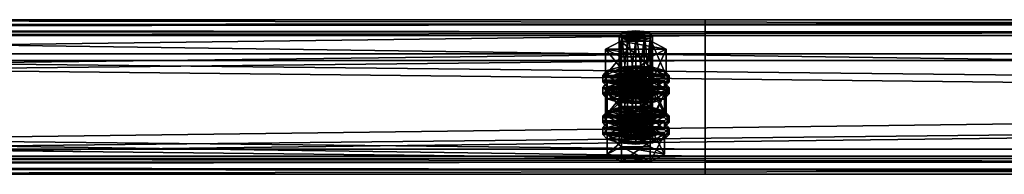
# Model space of a CAD drawing. Header units: millimetres. Extents: x 60485 to 71303, y 100 to 16900.
# Tile 606 of 656: x 65852 to 66208, y 12455 to 12511. Entities that reach past the tile are written whole.
import ezdxf

# ---------------------------------------------------------------- set-up
doc = ezdxf.new("R2010")
doc.units = ezdxf.units.MM
doc.layers.add('13', color=7, linetype='Continuous')
doc.layers.add('9', color=7, linetype='Continuous')

msp = doc.modelspace()

# ---------------------------------------------------------------- meshes
at = {"layer": '13', "color": 7}
mesh = msp.add_polyface(dxfattribs=at)
corners = [(66075, 12503.01, 4433.37), (66072, 12503.24, 4434.14), (66072, 12482.21, 4440.57), (66069.8, 12503.89, 4436.24), (66069.8, 12482.85, 4442.67), (66069, 12504.76, 4439.11), (66069, 12483.73, 4445.54), (66069.8, 12505.64, 4441.97), (66069.8, 12484.6, 4448.41), (66072, 12506.28, 4444.07), (66072, 12485.25, 4450.51), (66075, 12506.52, 4444.84), (66075, 12485.48, 4451.28), (66078, 12503.24, 4434.14), (66080.2, 12503.89, 4436.24), (66081, 12504.76, 4439.11), (66080.2, 12505.64, 4441.97), (66078, 12506.28, 4444.07), (66080.48, 12497.2, 4431.48), (66069.52, 12497.2, 4431.48), (66069.52, 12487.64, 4434.41), (66064.03, 12499.98, 4440.57), (66064.03, 12490.42, 4443.49), (66069.52, 12502.76, 4449.65), (66069.52, 12493.2, 4452.58), (66080.48, 12493.2, 4452.58), (66085.97, 12499.98, 4440.57), (66080.48, 12487.64, 4434.41), (66064.61, 12487.87, 4450.55), (66085.39, 12487.87, 4450.55), (66069, 12489.16, 4454.75), (66081, 12489.16, 4454.75), (66075, 12489.63, 4456.29), (66064.61, 12488.66, 4437.76), (66063, 12490.42, 4443.49), (66063, 12488.03, 4444.22), (66064.61, 12492.17, 4449.23), (66064.61, 12489.78, 4449.96), (66069, 12493.46, 4453.43), (66069, 12491.07, 4454.16), (66075, 12493.93, 4454.97), (66075, 12491.54, 4455.7), (66085.39, 12488.66, 4437.76), (66087, 12490.42, 4443.49), (66085.39, 12492.17, 4449.23), (66081, 12493.46, 4453.43), (66087, 12488.03, 4444.22), (66072, 12488.62, 4386.32), (66078, 12488.62, 4386.32), (66069.8, 12489.26, 4388.42), (66080.2, 12489.26, 4388.42), (66069, 12490.14, 4391.29), (66081, 12490.14, 4391.29), (66069.8, 12491.02, 4394.16), (66080.2, 12491.02, 4394.16), (66072, 12491.66, 4396.26)]
mesh.append_faces([[corners[k] for k in face] for face in [(5, 8, 6, 6), (7, 10, 8, 8), (9, 12, 10, 10), (13, 1, 0, 0), (9, 17, 11, 11), (19, 22, 20, 20), (21, 24, 22, 22), (23, 25, 24, 24), (18, 21, 19, 19), (30, 31, 32, 32), (34, 37, 35, 35), (36, 39, 37, 37), (38, 41, 39, 39), (38, 45, 40, 40)]], dxfattribs={"vtx0": -1, "color": 7})
mesh.append_faces([[corners[k] for k in face] for face in [(1, 13, 3, 3), (3, 14, 5, 5), (5, 15, 7, 7), (7, 16, 9, 9), (21, 26, 23, 23), (24, 27, 22, 22), (28, 29, 30, 30), (33, 42, 34, 34), (34, 43, 36, 36), (36, 44, 38, 38), (39, 46, 37, 37), (37, 46, 35, 35), (47, 48, 49, 49), (49, 50, 51, 51), (51, 52, 53, 53), (53, 54, 55, 55)]], dxfattribs={"vtx0": -1, "vtx1": -1, "color": 7})
mesh.append_faces([[corners[k] for k in face] for face in [(0, 1, 2, 2), (1, 3, 4, 4), (3, 5, 6, 6), (5, 7, 8, 8), (7, 9, 10, 10), (9, 11, 12, 12), (18, 19, 20, 20), (19, 21, 22, 22), (21, 23, 24, 24), (33, 34, 35, 35), (34, 36, 37, 37), (36, 38, 39, 39), (38, 40, 41, 41)]], dxfattribs={"vtx2": -1, "vtx3": -1, "color": 7})
mesh = msp.add_polyface(dxfattribs=at)
corners = [(66081, 12504.76, 4439.11), (66080.2, 12503.89, 4436.24), (66080.2, 12482.85, 4442.67), (66081, 12483.73, 4445.54), (66078, 12503.24, 4434.14), (66078, 12482.21, 4440.57), (66075, 12503.01, 4433.37), (66075, 12481.97, 4439.8), (66075, 12506.52, 4444.84), (66078, 12506.28, 4444.07), (66078, 12485.25, 4450.51), (66075, 12485.48, 4451.28), (66080.2, 12505.64, 4441.97), (66080.2, 12484.6, 4448.41), (66069.8, 12503.89, 4436.24), (66069, 12504.76, 4439.11), (66069.8, 12505.64, 4441.97), (66072, 12506.28, 4444.07), (66085.97, 12499.98, 4440.57), (66080.48, 12497.2, 4431.48), (66080.48, 12487.64, 4434.41), (66085.97, 12490.42, 4443.49), (66069.52, 12487.64, 4434.41), (66069.52, 12502.76, 4449.65), (66080.48, 12502.76, 4449.65), (66080.48, 12493.2, 4452.58), (66064.03, 12499.98, 4440.57), (66069.52, 12493.2, 4452.58), (66069, 12489.16, 4454.75), (66085.39, 12487.87, 4450.55), (66081, 12489.16, 4454.75), (66075, 12493.93, 4454.97), (66081, 12493.46, 4453.43), (66081, 12491.07, 4454.16), (66075, 12491.54, 4455.7), (66085.39, 12492.17, 4449.23), (66085.39, 12489.78, 4449.96), (66087, 12490.42, 4443.49), (66087, 12488.03, 4444.22), (66063, 12490.42, 4443.49), (66085.39, 12488.66, 4437.76), (66064.61, 12492.17, 4449.23), (66069, 12493.46, 4453.43), (66069, 12491.07, 4454.16), (66078, 12488.62, 4386.32), (66072, 12488.62, 4386.32), (66075, 12488.38, 4385.56), (66069.8, 12489.26, 4388.42), (66080.2, 12489.26, 4388.42), (66069, 12490.14, 4391.29), (66081, 12490.14, 4391.29), (66069.8, 12491.02, 4394.16), (66080.2, 12491.02, 4394.16), (66072, 12491.66, 4396.26), (66078, 12491.66, 4396.26), (66075, 12491.89, 4397.03)]
mesh.append_faces([[corners[k] for k in face] for face in [(0, 2, 3, 3), (8, 10, 11, 11), (9, 13, 10, 10), (12, 3, 13, 13), (18, 20, 21, 21), (19, 22, 20, 20), (24, 21, 25, 25), (23, 18, 24, 24), (21, 27, 25, 25), (31, 33, 34, 34), (32, 36, 33, 33), (35, 38, 36, 36), (33, 43, 34, 34), (44, 45, 46, 46), (53, 54, 55, 55)]], dxfattribs={"vtx0": -1, "color": 7})
mesh.append_faces([[corners[k] for k in face] for face in [(14, 4, 1, 1), (15, 1, 0, 0), (16, 0, 12, 12), (17, 12, 9, 9), (26, 19, 18, 18), (27, 21, 20, 20), (28, 29, 30, 30), (39, 40, 37, 37), (41, 37, 35, 35), (42, 35, 32, 32), (43, 33, 36, 36), (43, 36, 38, 38), (47, 44, 48, 48), (49, 48, 50, 50), (51, 50, 52, 52), (53, 52, 54, 54)]], dxfattribs={"vtx0": -1, "vtx2": -1, "vtx3": -1, "color": 7})
mesh.append_faces([[corners[k] for k in face] for face in [(0, 1, 2, 2), (1, 4, 5, 5), (4, 6, 7, 7), (8, 9, 10, 10), (9, 12, 13, 13), (12, 0, 3, 3), (18, 19, 20, 20), (23, 24, 25, 25), (24, 18, 21, 21), (31, 32, 33, 33), (32, 35, 36, 36), (35, 37, 38, 38)]], dxfattribs={"vtx2": -1, "vtx3": -1, "color": 7})
mesh = msp.add_polyface(dxfattribs=at)
corners = [(66075, 12503.01, 4433.37), (66072, 12482.21, 4440.57), (66075, 12481.97, 4439.8), (66072, 12503.24, 4434.14), (66069.8, 12482.85, 4442.67), (66069.8, 12503.89, 4436.24), (66069, 12483.73, 4445.54), (66075, 12485.48, 4451.28), (66080.2, 12484.6, 4448.41), (66072, 12485.25, 4450.51), (66069.8, 12484.6, 4448.41), (66081, 12483.73, 4445.54), (66080.2, 12482.85, 4442.67), (66078, 12482.21, 4440.57), (66064.61, 12483.73, 4445.54), (66069.8, 12486.36, 4454.15), (66069.8, 12479.19, 4456.34), (66080.2, 12481.09, 4436.93), (66069.8, 12481.09, 4436.93), (66085.39, 12483.73, 4445.54), (66064.03, 12490.42, 4443.49), (66080.48, 12487.64, 4434.41), (66069.52, 12487.64, 4434.41), (66075, 12482.61, 4433.33), (66069, 12483.08, 4434.87), (66069, 12480.69, 4435.6), (66064.61, 12484.36, 4439.07), (66064.61, 12481.97, 4439.8), (66063, 12486.12, 4444.81), (66063, 12483.73, 4445.54), (66064.61, 12487.87, 4450.55), (66064.61, 12485.48, 4451.28), (66069, 12489.16, 4454.75), (66069, 12486.77, 4455.48), (66075, 12489.63, 4456.29), (66075, 12487.24, 4457.02), (66081, 12483.08, 4434.87), (66085.39, 12484.36, 4439.07), (66087, 12486.12, 4444.81), (66085.39, 12485.48, 4451.28), (66087, 12483.73, 4445.54), (66085.39, 12481.97, 4439.8), (66075, 12486.91, 4432.02), (66069, 12487.38, 4433.56), (66069, 12484.99, 4434.29), (66075, 12484.52, 4432.75), (66064.61, 12488.66, 4437.76), (66064.61, 12486.27, 4438.49), (66063, 12488.03, 4444.22), (66085.39, 12486.27, 4438.49), (66081, 12484.99, 4434.29), (66072, 12491.66, 4396.26), (66075, 12491.89, 4397.03), (66075, 12470.86, 4403.47), (66064.03, 12485.36, 4392.76), (66069.52, 12488.14, 4401.84), (66069.52, 12478.57, 4404.76), (66080.48, 12482.58, 4383.67), (66069.52, 12482.58, 4383.67)]
mesh.append_faces([[corners[k] for k in face] for face in [(0, 1, 2, 2), (3, 4, 1, 1), (5, 6, 4, 4), (1, 13, 2, 2), (17, 14, 18, 18), (20, 21, 22, 22), (24, 27, 25, 25), (26, 29, 27, 27), (28, 31, 29, 29), (30, 33, 31, 31), (32, 35, 33, 33), (36, 24, 23, 23), (42, 44, 45, 45), (43, 47, 44, 44), (46, 48, 47, 47), (42, 46, 43, 43), (57, 54, 58, 58)]], dxfattribs={"vtx0": -1, "color": 7})
mesh.append_faces([[corners[k] for k in face] for face in [(7, 8, 9, 9), (9, 8, 10, 10), (10, 11, 6, 6), (6, 12, 4, 4), (4, 13, 1, 1), (14, 19, 15, 15), (24, 36, 26, 26), (26, 37, 28, 28), (28, 38, 30, 30), (33, 39, 31, 31), (31, 40, 29, 29), (29, 41, 27, 27), (48, 49, 47, 47), (47, 50, 44, 44), (54, 57, 55, 55)]], dxfattribs={"vtx0": -1, "vtx1": -1, "color": 7})
mesh.append_faces([[corners[k] for k in face] for face in [(14, 15, 16, 16), (23, 24, 25, 25), (24, 26, 27, 27), (26, 28, 29, 29), (28, 30, 31, 31), (30, 32, 33, 33), (32, 34, 35, 35), (42, 43, 44, 44), (43, 46, 47, 47), (51, 52, 53, 53), (54, 55, 56, 56)]], dxfattribs={"vtx2": -1, "vtx3": -1, "color": 7})
mesh = msp.add_polyface(dxfattribs=at)
corners = [(66080.2, 12503.89, 4436.24), (66078, 12482.21, 4440.57), (66080.2, 12482.85, 4442.67), (66078, 12503.24, 4434.14), (66075, 12481.97, 4439.8), (66080.2, 12484.6, 4448.41), (66075, 12485.48, 4451.28), (66078, 12485.25, 4450.51), (66069.8, 12484.6, 4448.41), (66081, 12483.73, 4445.54), (66069, 12483.73, 4445.54), (66069.8, 12482.85, 4442.67), (66069.8, 12486.36, 4454.15), (66080.2, 12486.36, 4454.15), (66080.2, 12479.19, 4456.34), (66064.61, 12483.73, 4445.54), (66080.2, 12481.09, 4436.93), (66085.39, 12483.73, 4445.54), (66087, 12486.12, 4444.81), (66085.39, 12484.36, 4439.07), (66085.39, 12481.97, 4439.8), (66087, 12483.73, 4445.54), (66081, 12483.08, 4434.87), (66081, 12480.69, 4435.6), (66075, 12482.61, 4433.33), (66075, 12480.22, 4434.07), (66075, 12489.63, 4456.29), (66081, 12489.16, 4454.75), (66081, 12486.77, 4455.48), (66075, 12487.24, 4457.02), (66085.39, 12487.87, 4450.55), (66085.39, 12485.48, 4451.28), (66064.61, 12484.36, 4439.07), (66063, 12486.12, 4444.81), (66064.61, 12487.87, 4450.55), (66069, 12486.77, 4455.48), (66064.61, 12485.48, 4451.28), (66063, 12483.73, 4445.54), (66064.61, 12481.97, 4439.8), (66087, 12490.42, 4443.49), (66085.39, 12488.66, 4437.76), (66085.39, 12486.27, 4438.49), (66087, 12488.03, 4444.22), (66081, 12487.38, 4433.56), (66081, 12484.99, 4434.29), (66075, 12486.91, 4432.02), (66075, 12484.52, 4432.75), (66064.61, 12488.66, 4437.76), (66063, 12488.03, 4444.22), (66064.61, 12486.27, 4438.49), (66069, 12484.99, 4434.29), (66069.52, 12488.14, 4401.84), (66080.48, 12488.14, 4401.84), (66080.48, 12478.57, 4404.76), (66085.97, 12485.36, 4392.76), (66085.97, 12475.79, 4395.68), (66080.48, 12482.58, 4383.67)]
mesh.append_faces([[corners[k] for k in face] for face in [(0, 1, 2, 2), (3, 4, 1, 1), (5, 6, 7, 7), (12, 17, 13, 13), (18, 20, 21, 21), (19, 23, 20, 20), (26, 28, 29, 29), (27, 31, 28, 28), (30, 21, 31, 31), (28, 35, 29, 29), (39, 41, 42, 42), (40, 44, 41, 41), (43, 46, 44, 44), (50, 44, 46, 46), (51, 54, 52, 52)]], dxfattribs={"vtx0": -1, "color": 7})
mesh.append_faces([[corners[k] for k in face] for face in [(8, 5, 9, 9), (10, 9, 2, 2), (11, 2, 1, 1), (15, 16, 17, 17), (32, 22, 19, 19), (33, 19, 18, 18), (34, 18, 30, 30), (35, 28, 31, 31), (36, 31, 21, 21), (37, 21, 20, 20), (38, 20, 23, 23), (47, 45, 43, 43), (47, 43, 40, 40), (48, 42, 41, 41), (49, 41, 44, 44), (51, 56, 54, 54)]], dxfattribs={"vtx0": -1, "vtx2": -1, "vtx3": -1, "color": 7})
mesh.append_faces([[corners[k] for k in face] for face in [(12, 13, 14, 14), (18, 19, 20, 20), (19, 22, 23, 23), (22, 24, 25, 25), (26, 27, 28, 28), (27, 30, 31, 31), (30, 18, 21, 21), (39, 40, 41, 41), (40, 43, 44, 44), (43, 45, 46, 46), (51, 52, 53, 53), (52, 54, 55, 55)]], dxfattribs={"vtx2": -1, "vtx3": -1, "color": 7})
mesh = msp.add_polyface(dxfattribs=at)
corners = [(66085.39, 12483.73, 4445.54), (66080.2, 12481.09, 4436.93), (66080.2, 12473.92, 4439.13), (66085.39, 12476.55, 4447.73), (66069.8, 12473.92, 4439.13), (66080.2, 12486.36, 4454.15), (66080.2, 12479.19, 4456.34), (66069.8, 12479.19, 4456.34), (66081, 12483.08, 4434.87), (66075, 12480.22, 4434.07), (66081, 12480.69, 4435.6), (66081, 12490.14, 4391.29), (66080.2, 12489.26, 4388.42), (66080.2, 12468.22, 4394.86), (66081, 12469.1, 4397.73), (66078, 12488.62, 4386.32), (66078, 12467.58, 4392.76), (66075, 12488.38, 4385.56), (66075, 12467.35, 4391.99), (66075, 12491.89, 4397.03), (66078, 12491.66, 4396.26), (66078, 12470.62, 4402.7), (66075, 12470.86, 4403.47), (66080.2, 12491.02, 4394.16), (66080.2, 12469.98, 4400.6), (66085.97, 12485.36, 4392.76), (66080.48, 12482.58, 4383.67), (66080.48, 12473.02, 4386.6), (66085.97, 12475.79, 4395.68), (66069.52, 12473.02, 4386.6), (66080.48, 12488.14, 4401.84), (66080.48, 12478.57, 4404.76), (66069.52, 12478.57, 4404.76), (66075, 12475, 4408.47), (66081, 12474.53, 4406.93), (66081, 12472.14, 4407.67), (66069, 12474.53, 4406.93), (66085.39, 12473.25, 4402.73), (66087, 12475.79, 4395.68), (66085.39, 12474.04, 4389.94), (66085.39, 12471.65, 4390.67), (66087, 12473.4, 4396.41), (66075, 12479.3, 4407.16), (66081, 12478.83, 4405.62), (66081, 12476.44, 4406.35), (66075, 12476.91, 4407.89), (66085.39, 12477.55, 4401.42), (66085.39, 12475.16, 4402.15), (66064.61, 12474.04, 4389.94), (66081, 12472.75, 4385.74), (66063, 12475.79, 4395.68), (66064.61, 12477.55, 4401.42), (66069, 12478.83, 4405.62), (66069, 12476.44, 4406.35), (66064.61, 12475.16, 4402.15)]
mesh.append_faces([[corners[k] for k in face] for face in [(0, 2, 3, 3), (1, 4, 2, 2), (5, 3, 6, 6), (3, 7, 6, 6), (8, 9, 10, 10), (11, 13, 14, 14), (12, 16, 13, 13), (19, 21, 22, 22), (20, 24, 21, 21), (23, 14, 24, 24), (25, 27, 28, 28), (26, 29, 27, 27), (30, 28, 31, 31), (28, 32, 31, 31), (38, 40, 41, 41), (42, 44, 45, 45), (43, 47, 44, 44), (46, 41, 47, 47), (52, 43, 42, 42), (44, 53, 45, 45)]], dxfattribs={"vtx0": -1, "color": 7})
mesh.append_faces([[corners[k] for k in face] for face in [(7, 3, 2, 2), (32, 28, 27, 27), (36, 37, 34, 34), (48, 49, 39, 39), (50, 39, 38, 38), (51, 38, 46, 46), (52, 46, 43, 43), (53, 44, 47, 47), (54, 47, 41, 41)]], dxfattribs={"vtx0": -1, "vtx2": -1, "vtx3": -1, "color": 7})
mesh.append_faces([[corners[k] for k in face] for face in [(0, 1, 2, 2), (5, 0, 3, 3), (11, 12, 13, 13), (12, 15, 16, 16), (15, 17, 18, 18), (19, 20, 21, 21), (20, 23, 24, 24), (23, 11, 14, 14), (25, 26, 27, 27), (33, 34, 35, 35), (38, 39, 40, 40), (42, 43, 44, 44), (43, 46, 47, 47), (46, 38, 41, 41)]], dxfattribs={"vtx2": -1, "vtx3": -1, "color": 7})
mesh = msp.add_polyface(dxfattribs=at)
corners = [(66080.2, 12481.09, 4436.93), (66069.8, 12481.09, 4436.93), (66069.8, 12473.92, 4439.13), (66064.61, 12483.73, 4445.54), (66064.61, 12476.55, 4447.73), (66069.8, 12479.19, 4456.34), (66069.8, 12486.36, 4454.15), (66080.2, 12479.19, 4456.34), (66080.2, 12473.92, 4439.13), (66075, 12482.61, 4433.33), (66069, 12480.69, 4435.6), (66075, 12480.22, 4434.07), (66064.61, 12481.97, 4439.8), (66081, 12480.69, 4435.6), (66075, 12488.38, 4385.56), (66072, 12488.62, 4386.32), (66072, 12467.58, 4392.76), (66069.8, 12489.26, 4388.42), (66069.8, 12468.22, 4394.86), (66069, 12490.14, 4391.29), (66069, 12469.1, 4397.73), (66069.8, 12491.02, 4394.16), (66069.8, 12469.98, 4400.6), (66072, 12491.66, 4396.26), (66072, 12470.62, 4402.7), (66075, 12470.86, 4403.47), (66080.48, 12482.58, 4383.67), (66069.52, 12482.58, 4383.67), (66069.52, 12473.02, 4386.6), (66064.03, 12485.36, 4392.76), (66064.03, 12475.79, 4395.68), (66069.52, 12478.57, 4404.76), (66069.52, 12488.14, 4401.84), (66080.48, 12478.57, 4404.76), (66080.48, 12473.02, 4386.6), (66064.61, 12473.25, 4402.73), (66069, 12474.53, 4406.93), (66069, 12472.14, 4407.67), (66075, 12475, 4408.47), (66075, 12472.61, 4409.2), (66085.39, 12473.25, 4402.73), (66081, 12474.53, 4406.93), (66064.61, 12474.04, 4389.94), (66063, 12475.79, 4395.68), (66063, 12473.4, 4396.41), (66064.61, 12477.55, 4401.42), (66064.61, 12475.16, 4402.15), (66069, 12478.83, 4405.62), (66069, 12476.44, 4406.35), (66075, 12479.3, 4407.16), (66075, 12476.91, 4407.89), (66069, 12472.75, 4385.74), (66081, 12472.75, 4385.74), (66085.39, 12474.04, 4389.94), (66087, 12475.79, 4395.68), (66085.39, 12477.55, 4401.42), (66085.39, 12475.16, 4402.15), (66087, 12473.4, 4396.41)]
mesh.append_faces([[corners[k] for k in face] for face in [(1, 4, 2, 2), (3, 5, 4, 4), (6, 7, 5, 5), (4, 8, 2, 2), (9, 10, 11, 11), (10, 13, 11, 11), (17, 20, 18, 18), (19, 22, 20, 20), (21, 24, 22, 22), (23, 25, 24, 24), (27, 30, 28, 28), (29, 31, 30, 30), (32, 33, 31, 31), (30, 34, 28, 28), (36, 41, 38, 38), (43, 46, 44, 44), (45, 48, 46, 46), (47, 50, 48, 48)]], dxfattribs={"vtx0": -1, "color": 7})
mesh.append_faces([[corners[k] for k in face] for face in [(5, 8, 4, 4), (12, 13, 10, 10), (31, 34, 30, 30), (35, 40, 36, 36), (51, 52, 42, 42), (42, 53, 43, 43), (43, 54, 45, 45), (45, 55, 47, 47), (48, 56, 46, 46), (46, 57, 44, 44)]], dxfattribs={"vtx0": -1, "vtx1": -1, "color": 7})
mesh.append_faces([[corners[k] for k in face] for face in [(0, 1, 2, 2), (1, 3, 4, 4), (14, 15, 16, 16), (15, 17, 18, 18), (17, 19, 20, 20), (19, 21, 22, 22), (21, 23, 24, 24), (26, 27, 28, 28), (27, 29, 30, 30), (35, 36, 37, 37), (36, 38, 39, 39), (42, 43, 44, 44), (43, 45, 46, 46), (45, 47, 48, 48), (47, 49, 50, 50)]], dxfattribs={"vtx2": -1, "vtx3": -1, "color": 7})
mesh = msp.add_polyface(dxfattribs=at)
corners = [(66075, 12488.38, 4385.56), (66072, 12467.58, 4392.76), (66075, 12467.35, 4391.99), (66072, 12488.62, 4386.32), (66069.8, 12468.22, 4394.86), (66075, 12470.86, 4403.47), (66080.2, 12469.98, 4400.6), (66072, 12470.62, 4402.7), (66069.8, 12469.98, 4400.6), (66081, 12469.1, 4397.73), (66069, 12469.1, 4397.73), (66080.2, 12468.22, 4394.86), (66078, 12467.58, 4392.76), (66080.2, 12466.47, 4389.12), (66069.8, 12466.47, 4389.12), (66069.8, 12459.3, 4391.32), (66064.61, 12469.1, 4397.73), (66064.61, 12461.93, 4399.92), (66069.8, 12471.73, 4406.33), (66069.8, 12464.56, 4408.53), (66080.2, 12464.56, 4408.53), (66085.39, 12469.1, 4397.73), (66080.2, 12459.3, 4391.32), (66075, 12467.98, 4385.52), (66069, 12468.45, 4387.06), (66069, 12466.06, 4387.79), (66075, 12465.59, 4386.25), (66064.61, 12469.74, 4391.26), (66064.61, 12467.35, 4391.99), (66063, 12471.49, 4397), (66063, 12469.1, 4397.73), (66064.61, 12473.25, 4402.73), (66064.61, 12470.86, 4403.47), (66069, 12472.14, 4407.67), (66069, 12474.53, 4406.93), (66075, 12472.61, 4409.2), (66081, 12468.45, 4387.06), (66085.39, 12469.74, 4391.26), (66087, 12471.49, 4397), (66085.39, 12470.86, 4403.47), (66087, 12469.1, 4397.73), (66085.39, 12467.35, 4391.99), (66081, 12466.06, 4387.79), (66075, 12472.28, 4384.21), (66069, 12472.75, 4385.74), (66069, 12470.36, 4386.47), (66075, 12469.89, 4384.94), (66064.61, 12474.04, 4389.94), (66064.61, 12471.65, 4390.67), (66063, 12473.4, 4396.41), (66085.39, 12471.65, 4390.67), (66081, 12470.36, 4386.47)]
mesh.append_faces([[corners[k] for k in face] for face in [(0, 1, 2, 2), (3, 4, 1, 1), (1, 12, 2, 2), (14, 17, 15, 15), (16, 19, 17, 17), (18, 20, 19, 19), (13, 16, 14, 14), (17, 22, 15, 15), (23, 25, 26, 26), (24, 28, 25, 25), (27, 30, 28, 28), (29, 32, 30, 30), (31, 33, 32, 32), (34, 35, 33, 33), (36, 24, 23, 23), (43, 45, 46, 46), (44, 48, 45, 45), (47, 49, 48, 48)]], dxfattribs={"vtx0": -1, "color": 7})
mesh.append_faces([[corners[k] for k in face] for face in [(5, 6, 7, 7), (7, 6, 8, 8), (8, 9, 10, 10), (10, 11, 4, 4), (4, 12, 1, 1), (16, 21, 18, 18), (19, 22, 17, 17), (24, 36, 27, 27), (27, 37, 29, 29), (29, 38, 31, 31), (33, 39, 32, 32), (32, 40, 30, 30), (30, 41, 28, 28), (28, 42, 25, 25), (49, 50, 48, 48), (48, 51, 45, 45)]], dxfattribs={"vtx0": -1, "vtx1": -1, "color": 7})
mesh.append_faces([[corners[k] for k in face] for face in [(13, 14, 15, 15), (14, 16, 17, 17), (16, 18, 19, 19), (23, 24, 25, 25), (24, 27, 28, 28), (27, 29, 30, 30), (29, 31, 32, 32), (43, 44, 45, 45), (44, 47, 48, 48)]], dxfattribs={"vtx2": -1, "vtx3": -1, "color": 7})
mesh = msp.add_polyface(dxfattribs=at)
corners = [(66078, 12488.62, 4386.32), (66075, 12467.35, 4391.99), (66078, 12467.58, 4392.76), (66080.2, 12469.98, 4400.6), (66075, 12470.86, 4403.47), (66078, 12470.62, 4402.7), (66069.8, 12469.98, 4400.6), (66081, 12469.1, 4397.73), (66069, 12469.1, 4397.73), (66080.2, 12468.22, 4394.86), (66069.8, 12468.22, 4394.86), (66085.39, 12469.1, 4397.73), (66080.2, 12466.47, 4389.12), (66080.2, 12459.3, 4391.32), (66085.39, 12461.93, 4399.92), (66069.8, 12459.3, 4391.32), (66069.8, 12471.73, 4406.33), (66080.2, 12471.73, 4406.33), (66080.2, 12464.56, 4408.53), (66064.61, 12469.1, 4397.73), (66069.8, 12464.56, 4408.53), (66087, 12471.49, 4397), (66085.39, 12469.74, 4391.26), (66085.39, 12467.35, 4391.99), (66087, 12469.1, 4397.73), (66081, 12468.45, 4387.06), (66081, 12466.06, 4387.79), (66075, 12467.98, 4385.52), (66075, 12465.59, 4386.25), (66075, 12475, 4408.47), (66081, 12472.14, 4407.67), (66075, 12472.61, 4409.2), (66081, 12474.53, 4406.93), (66085.39, 12473.25, 4402.73), (66085.39, 12470.86, 4403.47), (66064.61, 12469.74, 4391.26), (66063, 12471.49, 4397), (66064.61, 12473.25, 4402.73), (66069, 12472.14, 4407.67), (66064.61, 12470.86, 4403.47), (66063, 12469.1, 4397.73), (66064.61, 12467.35, 4391.99), (66069, 12466.06, 4387.79), (66085.39, 12474.04, 4389.94), (66081, 12472.75, 4385.74), (66081, 12470.36, 4386.47), (66085.39, 12471.65, 4390.67), (66075, 12472.28, 4384.21), (66075, 12469.89, 4384.94), (66069, 12472.75, 4385.74), (66063, 12473.4, 4396.41), (66087, 12473.4, 4396.41), (66064.61, 12471.65, 4390.67), (66069, 12470.36, 4386.47)]
mesh.append_faces([[corners[k] for k in face] for face in [(0, 1, 2, 2), (3, 4, 5, 5), (11, 13, 14, 14), (12, 15, 13, 13), (17, 14, 18, 18), (16, 11, 17, 17), (14, 20, 18, 18), (21, 23, 24, 24), (22, 26, 23, 23), (25, 28, 26, 26), (29, 30, 31, 31), (32, 34, 30, 30), (33, 24, 34, 34), (30, 38, 31, 31), (42, 26, 28, 28), (43, 45, 46, 46), (44, 48, 45, 45), (44, 49, 47, 47), (53, 45, 48, 48)]], dxfattribs={"vtx0": -1, "color": 7})
mesh.append_faces([[corners[k] for k in face] for face in [(6, 3, 7, 7), (8, 7, 9, 9), (10, 9, 2, 2), (19, 12, 11, 11), (20, 14, 13, 13), (35, 25, 22, 22), (36, 22, 21, 21), (37, 21, 33, 33), (38, 30, 34, 34), (39, 34, 24, 24), (40, 24, 23, 23), (41, 23, 26, 26), (50, 51, 46, 46), (52, 46, 45, 45)]], dxfattribs={"vtx0": -1, "vtx2": -1, "vtx3": -1, "color": 7})
mesh.append_faces([[corners[k] for k in face] for face in [(11, 12, 13, 13), (16, 17, 18, 18), (17, 11, 14, 14), (21, 22, 23, 23), (22, 25, 26, 26), (25, 27, 28, 28), (32, 33, 34, 34), (33, 21, 24, 24), (43, 44, 45, 45), (44, 47, 48, 48)]], dxfattribs={"vtx2": -1, "vtx3": -1, "color": 7})
at = {"layer": '9', "color": 243}
mesh = msp.add_polyface(dxfattribs=at)
corners = [(62900, 12506.2, 4349.78), (62900, 12461.25, 4363.53), (66100, 12461.25, 4363.53), (66100, 12506.2, 4349.78), (62900, 12495.77, 4476.37), (66100, 12495.77, 4476.37), (62900, 12460.39, 4487.19), (66100, 12460.39, 4487.19), (62900, 12456.58, 4474.76), (66100, 12456.58, 4474.76), (62900, 12454.67, 4475.34), (66100, 12454.67, 4475.34), (62900, 12459.06, 4489.69), (66100, 12459.06, 4489.69), (62900, 12498.27, 4477.69), (66100, 12498.27, 4477.69), (62900, 12463.75, 4364.85), (66100, 12463.75, 4364.85), (62900, 12504.87, 4352.28), (66100, 12504.87, 4352.28), (62900, 12508.67, 4364.71), (66100, 12508.67, 4364.71), (62900, 12510.59, 4364.12), (66100, 12510.59, 4364.12)]
mesh.append_faces([[corners[k] for k in face] for face in [(0, 2, 3, 3), (1, 5, 2, 2), (4, 7, 5, 5), (6, 9, 7, 7), (8, 11, 9, 9), (10, 13, 11, 11), (12, 15, 13, 13), (14, 17, 15, 15), (16, 19, 17, 17), (18, 21, 19, 19), (20, 23, 21, 21), (22, 3, 23, 23), (20, 0, 22, 22), (8, 12, 10, 10), (3, 21, 23, 23), (13, 9, 11, 11)]], dxfattribs={"vtx0": -1, "color": 243})
mesh.append_faces([[corners[k] for k in face] for face in [(1, 16, 4, 4), (16, 0, 18, 18), (18, 0, 20, 20), (12, 6, 14, 14), (21, 3, 19, 19), (19, 2, 17, 17), (17, 2, 15, 15), (15, 5, 13, 13)]], dxfattribs={"vtx0": -1, "vtx1": -1, "color": 243})
mesh.append_faces([[corners[k] for k in face] for face in [(16, 1, 0, 0), (4, 16, 14, 14), (12, 8, 6, 6), (14, 6, 4, 4), (19, 3, 2, 2), (15, 2, 5, 5), (13, 5, 7, 7), (13, 7, 9, 9)]], dxfattribs={"vtx0": -1, "vtx2": -1, "vtx3": -1, "color": 243})
mesh.append_faces([[corners[k] for k in face] for face in [(0, 1, 2, 2), (1, 4, 5, 5), (4, 6, 7, 7), (6, 8, 9, 9), (8, 10, 11, 11), (10, 12, 13, 13), (12, 14, 15, 15), (14, 16, 17, 17), (16, 18, 19, 19), (18, 20, 21, 21), (20, 22, 23, 23), (22, 0, 3, 3)]], dxfattribs={"vtx2": -1, "vtx3": -1, "color": 243})
mesh = msp.add_polyface(dxfattribs=at)
corners = [(65500, 12506.2, 4349.78), (65500, 12461.25, 4363.53), (68700, 12461.25, 4363.53), (68700, 12506.2, 4349.78), (65500, 12495.77, 4476.37), (68700, 12495.77, 4476.37), (65500, 12460.39, 4487.19), (68700, 12460.39, 4487.19), (65500, 12456.58, 4474.76), (68700, 12456.58, 4474.76), (65500, 12454.67, 4475.34), (68700, 12454.67, 4475.34), (65500, 12459.06, 4489.69), (68700, 12459.06, 4489.69), (65500, 12498.27, 4477.69), (68700, 12498.27, 4477.69), (65500, 12463.75, 4364.85), (68700, 12463.75, 4364.85), (65500, 12504.87, 4352.28), (68700, 12504.87, 4352.28), (65500, 12508.67, 4364.71), (68700, 12508.67, 4364.71), (65500, 12510.59, 4364.12), (68700, 12510.59, 4364.12)]
mesh.append_faces([[corners[k] for k in face] for face in [(0, 2, 3, 3), (1, 5, 2, 2), (4, 7, 5, 5), (6, 9, 7, 7), (8, 11, 9, 9), (10, 13, 11, 11), (12, 15, 13, 13), (14, 17, 15, 15), (16, 19, 17, 17), (18, 21, 19, 19), (20, 23, 21, 21), (22, 3, 23, 23), (20, 0, 22, 22), (8, 12, 10, 10), (11, 7, 9, 9)]], dxfattribs={"vtx0": -1, "color": 243})
mesh.append_faces([[corners[k] for k in face] for face in [(1, 16, 4, 4), (16, 0, 18, 18), (18, 0, 20, 20), (12, 6, 14, 14), (14, 4, 16, 16), (3, 19, 23, 23), (19, 2, 17, 17), (17, 2, 15, 15), (15, 5, 13, 13), (13, 7, 11, 11)]], dxfattribs={"vtx0": -1, "vtx1": -1, "color": 243})
mesh.append_faces([[corners[k] for k in face] for face in [(16, 1, 0, 0), (12, 8, 6, 6), (14, 6, 4, 4), (19, 3, 2, 2), (15, 2, 5, 5), (13, 5, 7, 7)]], dxfattribs={"vtx0": -1, "vtx2": -1, "vtx3": -1, "color": 243})
mesh.append_faces([[corners[k] for k in face] for face in [(21, 23, 19, 19)]], dxfattribs={"vtx1": -1, "color": 243})
mesh.append_faces([[corners[k] for k in face] for face in [(0, 1, 2, 2), (1, 4, 5, 5), (4, 6, 7, 7), (6, 8, 9, 9), (8, 10, 11, 11), (10, 12, 13, 13), (12, 14, 15, 15), (14, 16, 17, 17), (16, 18, 19, 19), (18, 20, 21, 21), (20, 22, 23, 23), (22, 0, 3, 3)]], dxfattribs={"vtx2": -1, "vtx3": -1, "color": 243})

doc.saveas('drawing.dxf')
